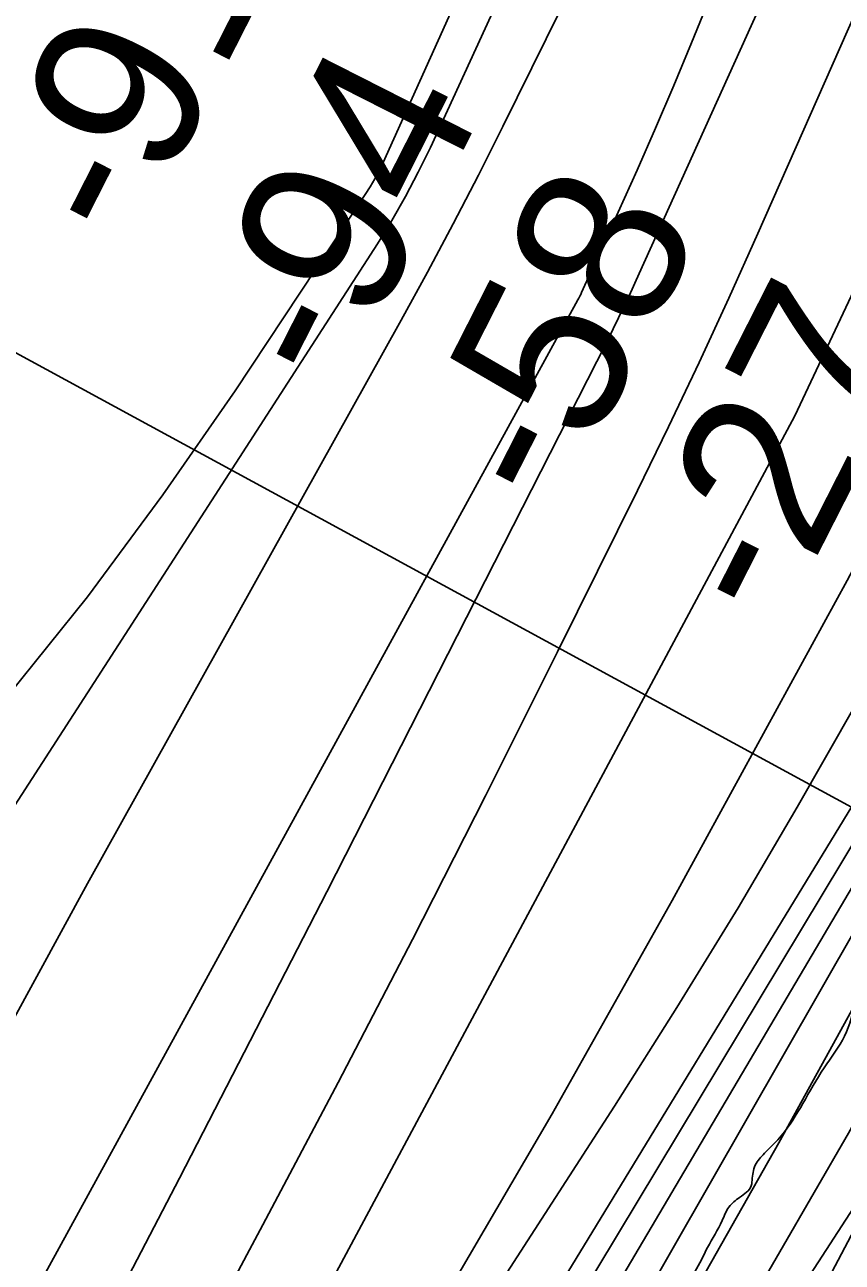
# Model space of a CAD drawing. Extents: x 3279314 to 3317160, y 734079 to 759431.
# Drawn here: x 3310204.9 to 3310532.4, y 740904.4 to 741400.3 of the extents above; entities that cross this region are included whole.
import ezdxf

# ---------------------------------------------------------------- set-up
doc = ezdxf.new("R2010")
doc.units = 0
for name, color, linetype in [('V-RIVR-EDGE', 7, 'Continuous'), ('V-RIVR-RANG', 7, 'Continuous'), ('V-RRAP-RVMT', 7, 'Continuous'), ('V-TOPO-DPTH', 7, 'Continuous'), ('V-TOPO-MAJR', 7, 'Continuous'), ('V-TOPO-MINR', 7, 'Continuous'), ('V-TOPO-WATR', 7, 'Continuous')]:
    doc.layers.add(name, color=color, linetype=linetype)

msp = doc.modelspace()

# ---------------------------------------------------------------- linework, layer by layer
at = {"layer": 'V-RIVR-EDGE'}
msp.add_spline([(3309406.57, 739469.1), (3309406.86, 739470.24), (3309409.6, 739480.7), (3309411.94, 739488.45), (3309415.44, 739490.39), (3309418.54, 739491.15), (3309422.42, 739489.98), (3309428.24, 739491.9), (3309433.69, 739499.26), (3309438.75, 739506.62), (3309450.41, 739518.22), (3309464.03, 739536.03), (3309476.87, 739555.77), (3309496.72, 739584.42), (3309506.06, 739597.97), (3309519.68, 739614.22), (3309546.5, 739639.37), (3309559.72, 739653.68), (3309570.21, 739663.74), (3309585.37, 739678.44), (3309605.6, 739702.43), (3309641.37, 739738.41), (3309663.14, 739760.46), (3309682.19, 739779.03), (3309686.48, 739788.71), (3309693.87, 739798.78), (3309702.81, 739807.29), (3309713.69, 739818.12), (3309734.69, 739839.78), (3309757.64, 739866.48), (3309784.47, 739896.28), (3309806.26, 739925.31), (3309824.16, 739949.7), (3309828.82, 739952.79), (3309833.87, 739956.65), (3309845.54, 739971.36), (3309857.6, 739986.07), (3309865.38, 739998.46), (3309886, 740025.17), (3309891.05, 740027.48), (3309901.91, 740028.23), (3309908.12, 740032.09), (3309917.06, 740039.05), (3309926.79, 740054.54), (3309932.25, 740063.83), (3309935.77, 740075.84), (3309938.15, 740097.17), (3309938.96, 740111.13), (3309941.3, 740118.49), (3309943.25, 740123.53), (3309947.53, 740128.17), (3309951.03, 740130.87), (3309951.81, 740133.98), (3309959.98, 740142.49), (3309961.15, 740148.3), (3309962.72, 740152.95), (3309965.05, 740156.43), (3309967.78, 740162.63), (3309974.79, 740173.09), (3309975.58, 740178.51), (3309979.86, 740187.03), (3309982.99, 740198.27), (3309983.8, 740212.23), (3309990.43, 740225.4), (3309997.84, 740242.83), (3310002.91, 740253.68), (3310002.53, 740257.95), (3310003.33, 740265.31), (3310006.04, 740266.08), (3310008.37, 740266.08), (3310011.48, 740270.33), (3310020.05, 740286.21), (3310046.13, 740325.7), (3310059.77, 740350.88), (3310067.17, 740364.43), (3310064.86, 740370.26), (3310064.1, 740378.01), (3310064.89, 740384.99), (3310067.63, 740395.07), (3310071.92, 740404.36), (3310077.75, 740407.45), (3310083.56, 740407.05), (3310091.71, 740406.25), (3310100.25, 740410.89), (3310108.41, 740417.07), (3310115.41, 740425.59), (3310118.91, 740428.29), (3310123.17, 740429.06), (3310128.6, 740429.04), (3310138.69, 740431.35), (3310142.57, 740432.5), (3310149.96, 740439.07), (3310155.39, 740440.22), (3310158.1, 740440.22), (3310163.14, 740440.2), (3310171.68, 740440.18), (3310184.1, 740445.58), (3310197.69, 740453.69), (3310207.02, 740461.43), (3310214.79, 740469.16), (3310221, 740471.47), (3310225.28, 740473.4), (3310231.12, 740483.47), (3310240.45, 740492.37), (3310249.38, 740497.77), (3310258.69, 740499.69), (3310262.19, 740502.78), (3310266.86, 740511.3), (3310274.64, 740520.2), (3310283.2, 740529.88), (3310284.76, 740533.75), (3310284.78, 740540.73), (3310286.72, 740544.22), (3310293.72, 740549.63), (3310302.27, 740557.36), (3310312.77, 740569.36), (3310318.22, 740579.43), (3310320.57, 740589.12), (3310322.14, 740597.26), (3310326.04, 740604.23), (3310334.6, 740615.07), (3310347.44, 740633.26), (3310363.77, 740648.73), (3310366.88, 740654.54), (3310368.46, 740664.62), (3310368.48, 740672.77), (3310370.04, 740676.64), (3310379.76, 740687.09), (3310387.54, 740696.76), (3310394.93, 740706.83), (3310396.5, 740713.03), (3310398.84, 740719.62), (3310401.96, 740724.26), (3310405.85, 740728.52), (3310409.74, 740736.26), (3310412.88, 740750.99), (3310413.3, 740761.07), (3310417.21, 740774.25), (3310421.5, 740785.87), (3310418.81, 740794.41), (3310418.05, 740800.23), (3310418.83, 740804.5), (3310424.28, 740811.85), (3310428.56, 740819.21), (3310430.52, 740825.41), (3310428.59, 740831.23), (3310427.44, 740836.27), (3310427.83, 740837.44), (3310433.27, 740839.36), (3310439.09, 740842.45), (3310443.37, 740846.7), (3310443.38, 740851.36), (3310441.46, 740858.34), (3310441.47, 740863), (3310444.2, 740869.2), (3310451.2, 740876.16), (3310463.25, 740888.54), (3310473.36, 740900.54), (3310478.43, 740910.22), (3310484.27, 740921.06), (3310487, 740926.48), (3310491.27, 740930.35), (3310495.94, 740934.99), (3310496.34, 740938.1), (3310497.9, 740943.91), (3310501.79, 740948.55), (3310508.01, 740955.13), (3310516.57, 740967.91), (3310525.14, 740982.23), (3310533.32, 740995.01), (3310538.01, 741009.35), (3310543.08, 741023.68), (3310547.76, 741031.82), (3310553.99, 741042.27), (3310555.56, 741051.58), (3310558.31, 741064.75), (3310560.26, 741067.85), (3310564.92, 741070.17), (3310568.02, 741072.49), (3310568.03, 741076.75), (3310566.87, 741078.31), (3310564.55, 741079.86), (3310564.17, 741081.8), (3310567.3, 741092.65), (3310574.31, 741104.27), (3310580.92, 741111.23), (3310588.7, 741123.24), (3310593.37, 741129.04), (3310595.72, 741136.79), (3310601.17, 741145.7), (3310601.18, 741151.52), (3310604.68, 741155.38), (3310613.62, 741163.51), (3310615.97, 741173.97), (3310617.54, 741180.95), (3310627.27, 741194.5), (3310627.29, 741200.31), (3310629.23, 741204.19), (3310633.12, 741206.5), (3310639.34, 741213.08), (3310643.62, 741219.66), (3310646.36, 741227.8), (3310646.76, 741234), (3310654.16, 741246.4), (3310668.97, 741277.38), (3310677.93, 741294.81), (3310684.55, 741304.49), (3310688.05, 741309.14), (3310690, 741313.01), (3310694.7, 741331.61), (3310699.77, 741344.79), (3310707.55, 741354.46), (3310720.39, 741368.78), (3310732.06, 741385.81), (3310733.63, 741393.95), (3310733.27, 741402.1), (3310734.83, 741406.75), (3310740.27, 741412.16), (3310743, 741417.2), (3310747.15, 741422.06)], degree=3, dxfattribs=at)
at = {"layer": 'V-RIVR-RANG'}
msp.add_line((3310859.19, 740910.85), (3309875.4, 741446.17), dxfattribs=at)
at = {"layer": 'V-RRAP-RVMT'}
msp.add_line((3310549.52, 740941.01), (3310479.51, 740807.75), dxfattribs=at)
at = {"layer": 'V-TOPO-DPTH'}
for p, q in [((3310809.82, 742021.49), (3310498.57, 741316.66)), ((3310498.57, 741316.66), (3310809.82, 742021.49)), ((3310498.57, 741316.66), (3310486.91, 741290.72)), ((3310486.91, 741290.72), (3310498.57, 741316.66)), ((3310486.91, 741290.72), (3310475.03, 741264.89)), ((3310475.03, 741264.89), (3310486.91, 741290.72)), ((3310475.03, 741264.89), (3310462.81, 741239.21)), ((3310462.81, 741239.21), (3310475.03, 741264.89)), ((3310462.81, 741239.21), (3310450.37, 741213.64)), ((3310450.37, 741213.64), (3310462.81, 741239.21)), ((3310450.37, 741213.64), (3310418.35, 741148.92)), ((3310418.35, 741148.92), (3310450.37, 741213.64)), ((3310418.35, 741148.92), (3310389.46, 741091.21)), ((3310389.46, 741091.21), (3310418.35, 741148.92)), ((3310389.46, 741091.21), (3310360.21, 741033.69)), ((3310360.21, 741033.69), (3310389.46, 741091.21)), ((3310360.21, 741033.69), (3310330.42, 740976.44)), ((3310330.42, 740976.44), (3310360.21, 741033.69)), ((3310330.42, 740976.44), (3310300.27, 740919.38)), ((3310300.27, 740919.38), (3310330.42, 740976.44)), ((3310300.27, 740919.38), (3310282.8, 740886.69)), ((3310282.8, 740886.69), (3310300.27, 740919.38))]:
    msp.add_line(p, q, dxfattribs=at)
for points in [[(3309352.93, 739469.07), (3309291.22, 739469.04), (3309359.83, 739536.55), (3309446.04, 739625.95), (3309528.67, 739718.66), (3309608.92, 739813.59), (3309831.12, 740087.21), (3309839.44, 740097.78), (3309847.53, 740108.52), (3309855.29, 740119.5), (3309862.83, 740130.64), (3310006.82, 740350.88), (3310084.55, 740473.24), (3310160.08, 740596.89), (3310232.34, 740722.49), (3310302.41, 740849.39), (3310513.38, 741243.62), (3311048.55, 742381.01)], [(3309291.22, 739469.04), (3309359.83, 739536.55), (3309446.04, 739625.95), (3309528.67, 739718.66), (3309608.92, 739813.59), (3309831.12, 740087.21), (3309839.44, 740097.78), (3309847.53, 740108.52), (3309855.29, 740119.5), (3309862.83, 740130.64), (3310006.82, 740350.88), (3310084.55, 740473.24), (3310160.08, 740596.89), (3310232.34, 740722.49), (3310302.41, 740849.39), (3310513.38, 741243.62), (3311048.55, 742381.01)], [(3311094.64, 742380.88), (3310637.07, 741273.78), (3310631.81, 741261.21), (3310626.48, 741248.66), (3310621.03, 741236.17), (3310615.51, 741223.7), (3310604.97, 741200.16), (3310604.66, 741199.5), (3310604.33, 741198.84), (3310603.97, 741198.2), (3310603.6, 741197.56), (3309964.33, 740149.12), (3309955.14, 740134.26), (3309945.82, 740119.47), (3309936.31, 740104.81), (3309926.67, 740090.24), (3309908.53, 740063.18), (3309907.85, 740062.2), (3309907.15, 740061.24), (3309906.42, 740060.3), (3309905.67, 740059.38), (3309408.91, 739469.1)], [(3311094.64, 742380.88), (3310637.07, 741273.78), (3310631.81, 741261.21), (3310626.48, 741248.66), (3310621.03, 741236.17), (3310615.51, 741223.7), (3310604.97, 741200.16), (3310604.66, 741199.5), (3310604.33, 741198.84), (3310603.97, 741198.2), (3310603.6, 741197.56), (3309964.33, 740149.12), (3309955.14, 740134.26), (3309945.82, 740119.47), (3309936.31, 740104.81), (3309926.67, 740090.24), (3309908.53, 740063.18), (3309907.85, 740062.2), (3309907.15, 740061.24), (3309906.42, 740060.3), (3309905.67, 740059.38), (3309408.91, 739469.1), (3309439.31, 739469.12)], [(3310986.12, 741984.7), (3310648.23, 741215.56), (3310640.99, 741199.66), (3310633.48, 741183.9), (3310625.55, 741168.35), (3310617.34, 741152.93), (3310507, 740952.19), (3310441.94, 740837.39), (3310374.93, 740723.78), (3310305, 740611.95), (3310233.11, 740501.31), (3309944.14, 740068.94), (3309936.02, 740057.02), (3309927.76, 740045.2), (3309919.31, 740033.52), (3309910.71, 740021.93), (3309781, 739850.2), (3309706.23, 739753.83), (3309629.83, 739658.8), (3309551, 739565.78), (3309470.53, 739474.11), (3309466.05, 739469.13), (3309439.31, 739469.12)], [(3309408.91, 739469.1), (3309352.93, 739469.07), (3309833.29, 740069.11), (3309845.49, 740084.78), (3309857.39, 740100.67), (3309868.85, 740116.89), (3309880.01, 740133.32), (3310262.28, 740713.29), (3310315.22, 740795.83), (3310366.76, 740879.21), (3310416.21, 740963.85), (3310464.26, 741049.32), (3310534.3, 741177.62), (3310546.06, 741199.69), (3310557.53, 741221.91), (3310568.55, 741244.35), (3310579.27, 741266.94), (3310800.11, 741744.33)], [(3310800.11, 741744.33), (3310579.27, 741266.94), (3310568.55, 741244.35), (3310557.53, 741221.91), (3310546.06, 741199.69), (3310534.3, 741177.62), (3310464.26, 741049.32), (3310416.21, 740963.85), (3310366.76, 740879.21), (3310315.22, 740795.83), (3310262.28, 740713.29), (3309880.01, 740133.32), (3309868.85, 740116.89), (3309857.39, 740100.67), (3309845.49, 740084.78), (3309833.29, 740069.11), (3309352.93, 739469.07)], [(3309439.31, 739469.12), (3309526.6, 739572.93), (3309614.31, 739679.66), (3309907.62, 740042.78), (3309912.04, 740048.39), (3309916.35, 740054.08), (3309920.51, 740059.88), (3309924.57, 740065.75), (3310036.7, 740232.68), (3310095.95, 740322.57), (3310154.13, 740413.14), (3310210.72, 740504.71), (3310266.25, 740596.95), (3310609.24, 741178.19), (3310613.23, 741185.22), (3310617.05, 741192.33), (3310620.63, 741199.57), (3310624.05, 741206.89), (3310732.31, 741449.7)], [(3309439.31, 739469.12), (3309526.6, 739572.93), (3309614.31, 739679.66), (3309907.62, 740042.78), (3309912.04, 740048.39), (3309916.35, 740054.08), (3309920.51, 740059.88), (3309924.57, 740065.75), (3310036.7, 740232.68), (3310095.95, 740322.57), (3310154.13, 740413.14), (3310210.72, 740504.71), (3310266.25, 740596.95), (3310609.24, 741178.19), (3310613.23, 741185.22), (3310617.05, 741192.33), (3310620.63, 741199.57), (3310624.05, 741206.89), (3310732.31, 741449.7)]]:
    msp.add_lwpolyline(points, dxfattribs=at)
at = {"layer": 'V-TOPO-MAJR'}
msp.add_lwpolyline([(3310147.02, 740709.55), (3310207.41, 740823.57), (3310266.94, 740938.02), (3310325.91, 741052.78), (3310434.11, 741265.28), (3310438.49, 741274.04), (3310442.79, 741282.84), (3310446.97, 741291.7), (3310451.06, 741300.6), (3310656.48, 741755.39)], dxfattribs=at)
at = {"layer": 'V-TOPO-MINR'}
for p, q in [((3310498.57, 741316.66), (3310809.82, 742021.49)), ((3310486.91, 741290.72), (3310498.57, 741316.66)), ((3310475.03, 741264.89), (3310486.91, 741290.72)), ((3310462.81, 741239.21), (3310475.03, 741264.89)), ((3310450.37, 741213.64), (3310462.81, 741239.21)), ((3310418.35, 741148.92), (3310450.37, 741213.64)), ((3310389.46, 741091.21), (3310418.35, 741148.92)), ((3310360.21, 741033.69), (3310389.46, 741091.21)), ((3310330.42, 740976.44), (3310360.21, 741033.69)), ((3310300.27, 740919.38), (3310330.42, 740976.44)), ((3310282.8, 740886.69), (3310300.27, 740919.38))]:
    msp.add_line(p, q, dxfattribs=at)
for points in [[(3310178.29, 740836.46), (3310426.51, 741290.06), (3310426.89, 741290.77), (3310427.26, 741291.49), (3310427.61, 741292.21), (3310427.95, 741292.94), (3310442.62, 741325.12), (3310450.19, 741341.98), (3310457.63, 741358.9), (3310464.86, 741375.91), (3310471.96, 741392.98), (3310901.88, 742443.34)], [(3309291.22, 739469.04), (3309359.83, 739536.55), (3309446.04, 739625.95), (3309528.67, 739718.66), (3309608.92, 739813.59), (3309831.12, 740087.21), (3309839.44, 740097.78), (3309847.53, 740108.52), (3309855.29, 740119.5), (3309862.83, 740130.64), (3310006.82, 740350.88), (3310084.55, 740473.24), (3310160.08, 740596.89), (3310232.34, 740722.49), (3310302.41, 740849.39), (3310513.38, 741243.62), (3311048.55, 742381.01)], [(3309408.91, 739469.1), (3309905.67, 740059.38), (3309906.42, 740060.3), (3309907.15, 740061.24), (3309907.85, 740062.2), (3309908.53, 740063.18), (3309926.67, 740090.24), (3309936.31, 740104.81), (3309945.82, 740119.47), (3309955.14, 740134.26), (3309964.33, 740149.12), (3310603.6, 741197.56), (3310603.97, 741198.2), (3310604.33, 741198.84), (3310604.66, 741199.5), (3310604.97, 741200.16), (3310615.51, 741223.7), (3310621.03, 741236.17), (3310626.48, 741248.66), (3310631.81, 741261.21), (3310637.07, 741273.78), (3311094.64, 742380.88)], [(3309505.47, 739469.15), (3309608.97, 739599.71), (3309665.3, 739671.49), (3309721.16, 739743.63), (3309776.31, 739816.31), (3309830.99, 739889.36), (3309913.76, 740001.06), (3309926.56, 740018.63), (3309939.15, 740036.33), (3309951.44, 740054.25), (3309963.53, 740072.31), (3310405.89, 740744.87), (3310450.35, 740814.43), (3310493.57, 740884.73), (3310534.94, 740956.14), (3310575.07, 741028.28), (3310626.6, 741123.82), (3310639.69, 741148.92), (3310652.31, 741174.24), (3310664.22, 741199.91), (3310675.66, 741225.8), (3311121.86, 742274.31)], [(3309915.85, 740645.95), (3310346.21, 741312.51), (3310351.99, 741321.9), (3310357.49, 741331.44), (3310362.58, 741341.21), (3310367.4, 741351.13), (3310772.49, 742233.49)], [(3309466.05, 739469.13), (3309470.53, 739474.11), (3309551, 739565.78), (3309629.83, 739658.8), (3309706.23, 739753.83), (3309781, 739850.2), (3309910.71, 740021.93), (3309919.31, 740033.52), (3309927.76, 740045.2), (3309936.02, 740057.02), (3309944.14, 740068.94), (3310233.11, 740501.31), (3310305, 740611.95), (3310374.93, 740723.78), (3310441.94, 740837.39), (3310507, 740952.19), (3310617.34, 741152.93), (3310625.55, 741168.35), (3310633.48, 741183.9), (3310640.99, 741199.66), (3310648.23, 741215.56), (3310986.12, 741984.7)], [(3309352.93, 739469.07), (3309833.29, 740069.11), (3309845.49, 740084.78), (3309857.39, 740100.67), (3309868.85, 740116.89), (3309880.01, 740133.32), (3310262.28, 740713.29), (3310315.22, 740795.83), (3310366.76, 740879.21), (3310416.21, 740963.85), (3310464.26, 741049.32), (3310534.3, 741177.62), (3310546.06, 741199.69), (3310557.53, 741221.91), (3310568.55, 741244.35), (3310579.27, 741266.94), (3310800.11, 741744.33)], [(3309452.21, 739469.12), (3309534.91, 739565.36), (3309633.39, 739685), (3309730.19, 739806.04), (3309908.83, 740034.3), (3309914.98, 740042.34), (3309921, 740050.46), (3309926.86, 740058.7), (3309932.59, 740067.04), (3310093.96, 740307.03), (3310178.87, 740436.31), (3310261.86, 740566.77), (3310342, 740699.01), (3310420.24, 740832.43), (3310612.32, 741168.34), (3310618, 741178.64), (3310623.47, 741189.04), (3310628.63, 741199.6), (3310633.57, 741210.26), (3310843.71, 741682.53)], [(3310189.41, 740981.54), (3310230.01, 741056.18), (3310355.74, 741281.92), (3310366.26, 741301.15), (3310376.59, 741320.48), (3310386.64, 741339.97), (3310396.49, 741359.55), (3310523.99, 741617.78)], [(3310198.24, 741131.5), (3310230.1, 741171), (3310260.23, 741211.84), (3310289.21, 741253.57), (3310341.35, 741332.24), (3310343.3, 741335.36), (3310345.15, 741338.52), (3310346.85, 741341.78), (3310348.44, 741345.09), (3310401.17, 741462.01)], [(3309424.86, 739469.11), (3309468.25, 739520.87), (3309906.59, 740051.12), (3309909.2, 740054.37), (3309911.73, 740057.67), (3309914.17, 740061.04), (3309916.54, 740064.47), (3309980.98, 740160.48), (3310015.13, 740212.19), (3310048.76, 740264.23), (3310081.62, 740316.76), (3310113.97, 740369.62), (3310606.36, 741187.91), (3310608.57, 741191.73), (3310610.68, 741195.59), (3310612.64, 741199.53), (3310614.51, 741203.52), (3310675.54, 741340.09), (3310707.53, 741412.54)], [(3309389.64, 739469.09), (3309467.01, 739563.67), (3309551.68, 739670.25), (3309635.35, 739777.64), (3309837.36, 740040.79), (3309855.14, 740064.56), (3309872.54, 740088.6), (3309889.34, 740113.07), (3309905.75, 740137.81), (3310441.1, 740966.89), (3310466.13, 741006.48), (3310490.63, 741046.38), (3310514.34, 741086.76), (3310537.54, 741127.44), (3310545.3, 741141.36), (3310563.79, 741175.54), (3310581.69, 741210.02), (3310598.71, 741244.94), (3310615.15, 741280.16), (3310671.3, 741404.53)], [(3309985.82, 740076.27), (3310583.21, 740997.6), (3310600.02, 741024.25), (3310616.39, 741051.15), (3310632.09, 741078.46), (3310647.34, 741106.02), (3310661.88, 741133.97), (3310675.91, 741162.15), (3310689.2, 741190.7), (3310701.97, 741219.5), (3310780.09, 741402.01)]]:
    msp.add_lwpolyline(points, dxfattribs=at)
at = {"layer": 'V-TOPO-WATR'}
msp.add_lwpolyline([(3309439.31, 739469.12), (3309526.6, 739572.93), (3309614.31, 739679.66), (3309907.62, 740042.78), (3309912.04, 740048.39), (3309916.35, 740054.08), (3309920.51, 740059.88), (3309924.57, 740065.75), (3310036.7, 740232.68), (3310095.95, 740322.57), (3310154.13, 740413.14), (3310210.72, 740504.71), (3310266.25, 740596.95), (3310609.24, 741178.19), (3310613.23, 741185.22), (3310617.05, 741192.33), (3310620.63, 741199.57), (3310624.05, 741206.89), (3310732.31, 741449.7)], dxfattribs=at)

# ---------------------------------------------------------------- texts
at = {"layer": 'V-RIVR-RANG'}
for s, p in [('-91', (3310247.72, 741309.19)), ('-94', (3310330.52, 741251.4)), ('-58', (3310418.23, 741203.25)), ('-27', (3310507, 741157.21))]:
    msp.add_text(s, height=67, rotation=63.0777, dxfattribs=at).set_placement(p)

doc.saveas('drawing.dxf')
